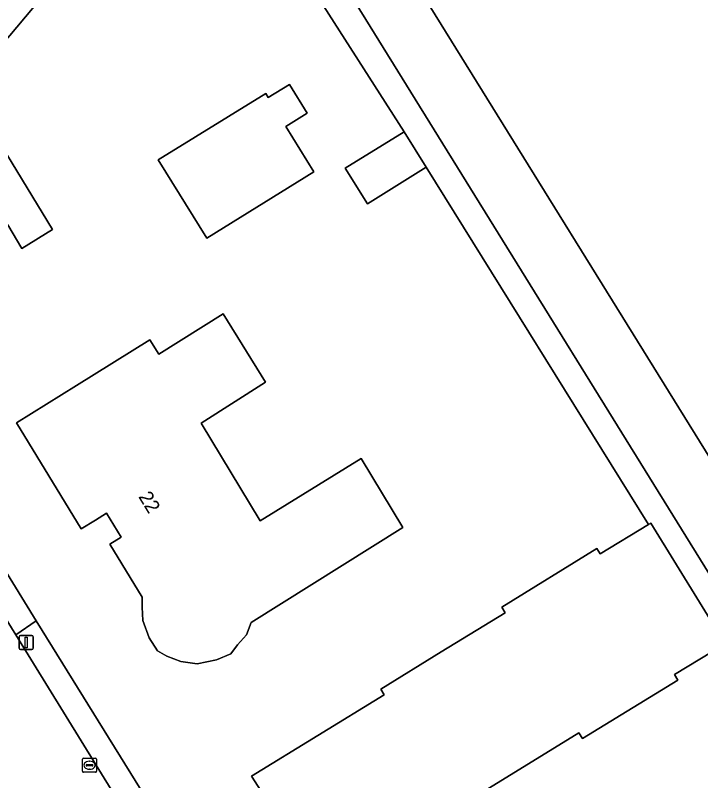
# Model space of a CAD drawing. Extents: x 157320 to 158835, y 386650 to 388491.
# Drawn here: x 158581.6 to 158630, y 387384.1 to 387438.2 of the extents above; entities that cross this region are included whole.
import ezdxf

# ---------------------------------------------------------------- set-up
doc = ezdxf.new("R2010")
doc.units = 0
for name, color, linetype in [('IMGEO_Erf', 7, 'Continuous'), ('IMGEO_Gemengd_bos', 7, 'Continuous'), ('IMGEO_Groenvoorziening', 7, 'Continuous'), ('IMGEO_Hek', 7, 'Continuous'), ('IMGEO_Kolk', 7, 'Continuous'), ('IMGEO_Lichtmast', 7, 'Continuous'), ('IMGEO_Pand', 7, 'Continuous'), ('IMGEO_Pand_nummerreeks', 7, 'Continuous'), ('IMGEO_Rijbaan_lokaal_gesloten', 7, 'Continuous'), ('IMGEO_Voetpad_open', 7, 'Continuous')]:
    doc.layers.add(name, color=color, linetype=linetype)

msp = doc.modelspace()

# ---------------------------------------------------------------- linework, layer by layer
at = {"layer": 'IMGEO_Erf'}
for points in [[(158599.005, 387383.406), (158598.334, 387384.463), (158607.686, 387390.212), (158607.467, 387390.611), (158611.726, 387393.232), (158616.231, 387396.004), (158615.995, 387396.387), (158622.723, 387400.527), (158622.954, 387400.152), (158626.372, 387402.233), (158610.67, 387427.46), (158606.51, 387424.88), (158604.95, 387427.38), (158609.1, 387429.95), (158584.563, 387468.318)], [(158576.133, 387406.768), (158583.128, 387395.434), (158600.442, 387367.498), (158604.57, 387360.706), (158605.493, 387359.197), (158607.057, 387356.64), (158607.168, 387356.712), (158611.142, 387349.961), (158617.891, 387339.001), (158625.408, 387326.752), (158625.612, 387326.877), (158627.79, 387322.88), (158639.943, 387303.118), (158645.195, 387294.618), (158647.066, 387291.591), (158648.182, 387289.785), (158657.362, 387274.93), (158657.425, 387274.828), (158660.362, 387270.075), (158660.979, 387269.077), (158661.814, 387267.725), (158665.609, 387261.584), (158662.503, 387256.838)], [(158631.769, 387393.815), (158628.196, 387391.633), (158628.435, 387391.241), (158621.693, 387387.124), (158621.453, 387387.516), (158612.995, 387382.314)]]:
    msp.add_lwpolyline(points, dxfattribs=at)
for points in [[(158582.84, 387453.29), (158588.04, 387444.85), (158578.146, 387433.095), (158584.28, 387423.05), (158582.1, 387421.73), (158581.11, 387423.38), (158576.85, 387420.77), (158564.08, 387441.68), (158568.56, 387444.44), (158569.88, 387442.32), (158571.61, 387443.34), (158571.341, 387444.684), (158571.451, 387446.034), (158572.013, 387447.447), (158572.85, 387448.383), (158574.236, 387449.08), (158575.746, 387449.274), (158576.953, 387449.168), (158578.68, 387448.35)], [(158599.325, 387432.659), (158599.498, 387432.378), (158601.006, 387433.307), (158602.261, 387431.271), (158600.753, 387430.342), (158602.737, 387427.142), (158595.165, 387422.447), (158591.734, 387427.982)], [(158591.14, 387415.28), (158591.772, 387414.267), (158596.33, 387417.11), (158599.31, 387412.27), (158594.76, 387409.39), (158598.93, 387402.48), (158606.07, 387406.9), (158609.02, 387402.03), (158598.29, 387395.32), (158597.974, 387394.431), (158597.329, 387393.734), (158596.862, 387393.089), (158595.861, 387392.675), (158594.489, 387392.383), (158593.322, 387392.551), (158592.334, 387392.922), (158591.689, 387393.319), (158591.086, 387394.228), (158590.646, 387395.446), (158590.605, 387396.391), (158590.61, 387397.1), (158588.327, 387400.852), (158589.108, 387401.33), (158588.075, 387403.019), (158587.297, 387402.543), (158586.29, 387401.93), (158581.72, 387409.4), (158585.962, 387412.048)]]:
    msp.add_lwpolyline(points, close=True, dxfattribs=at)
at = {"layer": 'IMGEO_Gemengd_bos'}
for points in [[(158638.25, 387399.999), (158639.633, 387403.815), (158666.899, 387437.84), (158663.594, 387443.101), (158650.922, 387461.865), (158648.482, 387465.755), (158639.494, 387480.083), (158634.108, 387488.668), (158608.408, 387529.637), (158601.839, 387500), (158604.208, 387500), (158596.382, 387472.952), (158593.462, 387466.69), (158597.744, 387460.114), (158678.793, 387329.386), (158706.484, 387284.721), (158727.382, 387250), (158738.123, 387232.155)], [(158590.145, 387464.123), (158675.046, 387327.081), (158678.793, 387329.386), (158597.744, 387460.114)]]:
    msp.add_lwpolyline(points, dxfattribs=at)
at = {"layer": 'IMGEO_Groenvoorziening'}
msp.add_lwpolyline([(158494.287, 387411.985), (158521.662, 387428.056), (158543.324, 387440.773), (158584.563, 387468.318), (158609.1, 387429.95), (158610.67, 387427.46), (158626.372, 387402.233), (158626.527, 387402.327), (158631.769, 387393.815), (158673.673, 387326.237), (158675.046, 387327.081), (158590.145, 387464.123)], dxfattribs=at)
msp.add_lwpolyline([(158600.442, 387367.498), (158583.128, 387395.434), (158581.683, 387394.428), (158598.897, 387366.519)], close=True, dxfattribs=at)
at = {"layer": 'IMGEO_Hek'}
for points in [[(158584.563, 387468.318), (158609.1, 387429.95)], [(158610.67, 387427.46), (158626.372, 387402.233)]]:
    msp.add_lwpolyline(points, dxfattribs=at)
at = {"layer": 'IMGEO_Kolk'}
for p, q in [((158586.386, 387384.806), (158586.386, 387385.658)), ((158586.461, 387385.732), (158587.313, 387385.732)), ((158586.645, 387385.226), (158586.645, 387385.238)), ((158586.688, 387385.275), (158587.086, 387385.275)), ((158586.874, 387385.512), (158586.899, 387385.512)), ((158587.129, 387385.238), (158587.129, 387385.226)), ((158587.387, 387385.658), (158587.387, 387384.806)), ((158587.313, 387384.732), (158586.461, 387384.732)), ((158587.083, 387385.189), (158586.685, 387385.189)), ((158586.897, 387384.952), (158586.872, 387384.952))]:
    msp.add_line(p, q, dxfattribs=at)
for points in [[(158586.386, 387384.806), (158586.386, 387385.658)], [(158586.461, 387385.732), (158587.313, 387385.732)], [(158587.387, 387385.658), (158587.387, 387384.806)], [(158587.313, 387384.732), (158586.461, 387384.732)]]:
    msp.add_lwpolyline(points, dxfattribs=at)
for centre, radius, start, end in [((158586.463, 387385.656), 0.0765, 91.552, 178.448), ((158586.463, 387385.656), 0.0765, 91.552, 178.448), ((158586.685, 387385.235), 0.0403, 85.8775, 175.7526), ((158586.682, 387385.225), 0.0366, 178.938, 274.7102), ((158587.086, 387385.232), 0.043, 264.8664, 352.4533), ((158587.09, 387385.237), 0.0386, 1.7309, 96.639), ((158587.311, 387385.656), 0.0765, 1.552, 88.448), ((158587.311, 387385.656), 0.0765, 1.552, 88.448), ((158586.463, 387384.808), 0.0765, 181.552, 268.448), ((158586.463, 387384.808), 0.0765, 181.552, 268.448), ((158587.311, 387384.808), 0.0765, 271.552, 358.448), ((158587.311, 387384.808), 0.0765, 271.552, 358.448)]:
    msp.add_arc(centre, radius, start, end, dxfattribs=at)
for centre, major_axis, ratio, start_param, end_param in [((158586.873, 387385.232), (-0.387, 0.002), 0.722429, 4.712389, 7.853982), ((158586.898, 387385.232), (-0.39, 0.002), 0.717154, 1.570796, 4.712389)]:
    msp.add_ellipse(centre, major_axis=major_axis, ratio=ratio, start_param=start_param, end_param=end_param, dxfattribs=at)
at = {"layer": 'IMGEO_Lichtmast'}
for p, q in [((158581.913, 387393.496), (158581.913, 387394.296)), ((158581.913, 387394.296), (158581.913, 387393.496)), ((158582.013, 387394.396), (158582.803, 387394.396)), ((158582.803, 387394.396), (158582.013, 387394.396)), ((158582.903, 387394.296), (158582.903, 387393.496)), ((158582.903, 387393.496), (158582.903, 387394.296)), ((158582.803, 387393.396), (158582.013, 387393.396)), ((158582.013, 387393.396), (158582.803, 387393.396))]:
    msp.add_line(p, q, dxfattribs=at)
msp.add_lwpolyline([(158582.333, 387394.271), (158582.483, 387394.271), (158582.483, 387393.521), (158582.333, 387393.521), (158582.333, 387394.271)], dxfattribs=at)
for centre, start, end in [((158582.013, 387394.296), 90, 180), ((158582.013, 387394.296), 90, 180), ((158582.803, 387394.296), 0, 90), ((158582.803, 387394.296), 360, 90), ((158582.013, 387393.496), 180, 270), ((158582.013, 387393.496), 180, 270), ((158582.803, 387393.496), 270, 0), ((158582.803, 387393.496), 270, 0)]:
    msp.add_arc(centre, 0.1, start, end, dxfattribs=at)
at = {"layer": 'IMGEO_Pand'}
for points in [[(158584.28, 387423.05), (158578.146, 387433.095), (158588.04, 387444.85), (158582.84, 387453.29), (158578.68, 387448.35), (158576.953, 387449.168), (158575.746, 387449.274), (158574.236, 387449.08), (158572.85, 387448.383), (158572.013, 387447.447), (158571.451, 387446.034), (158571.341, 387444.684), (158571.61, 387443.34), (158569.88, 387442.32), (158568.56, 387444.44), (158564.08, 387441.68), (158576.85, 387420.77), (158581.11, 387423.38), (158582.1, 387421.73)], [(158595.165, 387422.447), (158602.737, 387427.142), (158600.753, 387430.342), (158602.261, 387431.271), (158601.006, 387433.307), (158599.498, 387432.378), (158599.325, 387432.659), (158591.734, 387427.982)], [(158606.51, 387424.88), (158610.67, 387427.46), (158609.1, 387429.95), (158604.95, 387427.38)], [(158585.962, 387412.048), (158581.72, 387409.4), (158586.29, 387401.93), (158587.297, 387402.543), (158588.075, 387403.019), (158589.108, 387401.33), (158588.327, 387400.852), (158590.61, 387397.1), (158590.605, 387396.391), (158590.646, 387395.446), (158591.086, 387394.228), (158591.689, 387393.319), (158592.334, 387392.922), (158593.322, 387392.551), (158594.489, 387392.383), (158595.861, 387392.675), (158596.862, 387393.089), (158597.329, 387393.734), (158597.974, 387394.431), (158598.29, 387395.32), (158609.02, 387402.03), (158606.07, 387406.9), (158598.93, 387402.48), (158594.76, 387409.39), (158599.31, 387412.27), (158596.33, 387417.11), (158591.772, 387414.267), (158591.14, 387415.28)]]:
    msp.add_lwpolyline(points, close=True, dxfattribs=at)
msp.add_lwpolyline([(158612.995, 387382.314), (158621.453, 387387.516), (158621.693, 387387.124), (158628.435, 387391.241), (158628.196, 387391.633), (158631.769, 387393.815), (158626.527, 387402.327), (158626.372, 387402.233), (158622.954, 387400.152), (158622.723, 387400.527), (158615.995, 387396.387), (158616.231, 387396.004), (158611.726, 387393.232), (158607.467, 387390.611), (158607.686, 387390.212), (158598.334, 387384.463), (158599.005, 387383.406)], dxfattribs=at)
at = {"layer": 'IMGEO_Rijbaan_lokaal_gesloten'}
msp.add_lwpolyline([(158616.441, 387338.075), (158609.665, 387349.061), (158605.578, 387355.687), (158603.991, 387358.26), (158603.054, 387359.779), (158598.897, 387366.519), (158581.683, 387394.428), (158574.626, 387405.834), (158572.175, 387409.2)], dxfattribs=at)
at = {"layer": 'IMGEO_Voetpad_open'}
msp.add_lwpolyline([(158581.683, 387394.428), (158583.128, 387395.434), (158576.133, 387406.768), (158574.626, 387405.834)], close=True, dxfattribs=at)

# ---------------------------------------------------------------- texts
at = {"layer": 'IMGEO_Pand_nummerreeks'}
msp.add_text('22', height=1, rotation=301.4501, dxfattribs=at).set_placement((158590.309, 387404.197))

doc.saveas('drawing.dxf')
